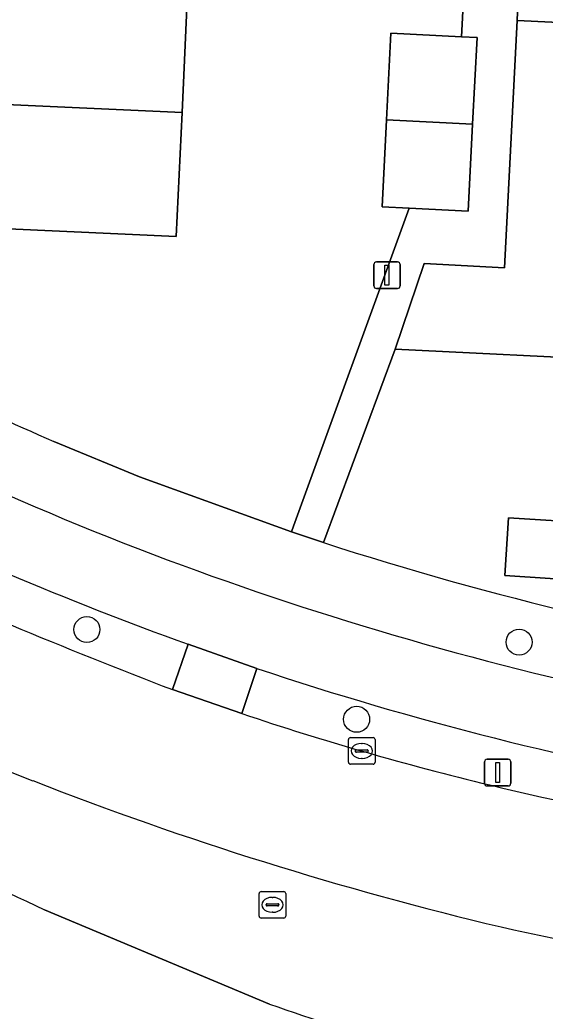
# Model space of a CAD drawing. Extents: x 162989 to 165008, y 383432 to 384338.
# Drawn here: x 164466.5 to 164486.26, y 383506.48 to 383543.79 of the extents above; entities that cross this region are included whole.
import ezdxf

# ---------------------------------------------------------------- set-up
doc = ezdxf.new("R2010")
doc.units = 0
for name, color, linetype in [('IMGEO_Boom', 7, 'Continuous'), ('IMGEO_Erf', 7, 'Continuous'), ('IMGEO_Fietspad_open', 7, 'Continuous'), ('IMGEO_Groenvoorziening', 7, 'Continuous'), ('IMGEO_Kolk', 7, 'Continuous'), ('IMGEO_Lichtmast', 7, 'Continuous'), ('IMGEO_Pand', 7, 'Continuous'), ('IMGEO_Rijbaan_lokaal_open', 7, 'Continuous'), ('IMGEO_Rioolput', 7, 'Continuous'), ('IMGEO_Verkeerseiland_open', 7, 'Continuous'), ('IMGEO_Voetpad_open', 7, 'Continuous')]:
    doc.layers.add(name, color=color, linetype=linetype)

msp = doc.modelspace()

# ---------------------------------------------------------------- linework, layer by layer
at = {"layer": 'IMGEO_Boom'}
for centre in [(164469.025, 383520.847), (164485.284, 383520.372), (164479.172, 383517.468)]:
    msp.add_circle(centre, 0.489, dxfattribs=at)
at = {"layer": 'IMGEO_Erf'}
for points in [[(164467.786, 383527.926), (164471.004, 383526.588), (164476.724, 383524.524), (164476.8, 383524.732), (164481.15, 383536.706), (164480.131, 383536.758), (164480.298, 383540.025), (164480.464, 383543.291), (164483.115, 383543.156), (164484.342, 383566.747)], [(164472.812, 383544.824), (164472.603, 383540.307), (164472.387, 383535.638), (164466.07, 383535.931), (164465.965, 383533.672), (164459.278, 383533.982), (164459.494, 383538.654), (164459.704, 383543.178), (164459.84, 383546.125)], [(164525.708, 383534.039), (164521.183, 383534.27), (164516.658, 383534.5), (164512.182, 383534.728), (164512.007, 383531.3), (164511.823, 383531.309), (164507.433, 383531.533), (164502.907, 383531.764), (164500, 383531.912), (164498.382, 383531.994), (164493.857, 383532.224), (164492.282, 383532.304), (164492.209, 383530.831), (164489.256, 383530.976), (164480.622, 383531.4), (164477.932, 383524.118)]]:
    msp.add_lwpolyline(points, dxfattribs=at)
for points in [[(164512.648, 383550.77), (164512.533, 383547.48), (164500, 383548.021), (164485.409, 383548.65), (164485.215, 383543.771), (164489.897, 383543.537), (164494.422, 383543.311), (164498.947, 383543.085), (164500, 383543.032), (164503.473, 383542.858), (164507.999, 383542.632), (164512.251, 383542.419), (164512.425, 383545.833), (164512.563, 383545.826), (164517.223, 383545.589), (164521.748, 383545.358), (164526.273, 383545.128), (164530.649, 383544.905), (164530.906, 383549.948)], [(164487.969, 383522.672), (164484.748, 383522.879), (164484.888, 383525.054), (164488.109, 383524.847)]]:
    msp.add_lwpolyline(points, close=True, dxfattribs=at)
for centre, radius, start, end in [((164516.931, 383641.455), 123.71, 241.87869, 246.59279), ((164515.888, 383641.084), 122.971, 252.02138, 261.3416)]:
    msp.add_arc(centre, radius, start, end, dxfattribs=at)
at = {"layer": 'IMGEO_Fietspad_open'}
msp.add_lwpolyline([(164472.832, 383520.293), (164475.414, 383519.386)], dxfattribs=at)
for centre, radius, start, end in [((164514.283, 383636.128), 120.309, 243.49407, 252.56886), ((164517.043, 383642.987), 130.417, 243.7691, 250.18425), ((164516.002, 383641.528), 125.976, 252.55873, 261.41717), ((164514.674, 383636.728), 123.736, 251.50092, 260.11867)]:
    msp.add_arc(centre, radius, start, end, dxfattribs=at)
at = {"layer": 'IMGEO_Groenvoorziening'}
for points in [[(164472.244, 383518.587), (164472.832, 383520.293)], [(164475.414, 383519.386), (164474.856, 383517.684)]]:
    msp.add_lwpolyline(points, dxfattribs=at)
for centre, radius, start, end in [((164517.043, 383642.987), 130.417, 243.7691, 250.18425), ((164551.377, 383725.018), 221.079, 245.63099, 249.02632), ((164514.674, 383636.728), 123.736, 251.50092, 260.11867), ((164510.138, 383622.615), 110.704, 251.41515, 256.4377), ((164521.742, 383672.617), 162.033, 256.5953, 262.28873), ((164510.46, 383602.408), 106.705, 241.65404, 253.68407)]:
    msp.add_arc(centre, radius, start, end, dxfattribs=at)
at = {"layer": 'IMGEO_Kolk'}
for p, q in [((164478.864, 383515.852), (164478.864, 383516.704)), ((164478.939, 383516.778), (164479.791, 383516.778)), ((164479.865, 383516.704), (164479.865, 383515.852)), ((164479.166, 383516.321), (164479.564, 383516.321)), ((164479.352, 383516.558), (164479.377, 383516.558)), ((164479.123, 383516.272), (164479.123, 383516.284)), ((164479.561, 383516.235), (164479.163, 383516.235)), ((164479.375, 383515.998), (164479.35, 383515.998)), ((164479.607, 383516.284), (164479.607, 383516.272)), ((164479.791, 383515.778), (164478.939, 383515.778))]:
    msp.add_line(p, q, dxfattribs=at)
for points in [[(164478.864, 383515.852), (164478.864, 383516.704)], [(164478.939, 383516.778), (164479.791, 383516.778)], [(164479.865, 383516.704), (164479.865, 383515.852)], [(164479.791, 383515.778), (164478.939, 383515.778)]]:
    msp.add_lwpolyline(points, dxfattribs=at)
for centre, radius, start, end in [((164478.941, 383516.702), 0.0765, 91.552, 178.448), ((164478.941, 383516.702), 0.0765, 91.552, 178.448), ((164479.789, 383516.702), 0.0765, 1.552, 88.448), ((164479.789, 383516.702), 0.0765, 1.552, 88.448), ((164479.163, 383516.281), 0.0403, 85.8775, 175.7526), ((164479.568, 383516.283), 0.0386, 1.7309, 96.639), ((164479.16, 383516.271), 0.0366, 178.938, 274.7102), ((164479.564, 383516.278), 0.043, 264.8664, 352.4533), ((164478.941, 383515.854), 0.0765, 181.552, 268.448), ((164478.941, 383515.854), 0.0765, 181.552, 268.448), ((164479.789, 383515.854), 0.0765, 271.552, 358.448), ((164479.789, 383515.854), 0.0765, 271.552, 358.448)]:
    msp.add_arc(centre, radius, start, end, dxfattribs=at)
for centre, major_axis, ratio, start_param, end_param in [((164479.351, 383516.278), (-0.387, 0.002), 0.722429, 4.712389, 7.853982), ((164479.376, 383516.278), (-0.39, 0.002), 0.717154, 1.570796, 4.712389)]:
    msp.add_ellipse(centre, major_axis=major_axis, ratio=ratio, start_param=start_param, end_param=end_param, dxfattribs=at)
at = {"layer": 'IMGEO_Lichtmast'}
for p, q in [((164479.819, 383533.78), (164479.819, 383534.58)), ((164479.819, 383534.58), (164479.819, 383533.78)), ((164479.919, 383534.68), (164480.709, 383534.68)), ((164480.709, 383534.68), (164479.919, 383534.68)), ((164480.809, 383534.58), (164480.809, 383533.78)), ((164480.809, 383533.78), (164480.809, 383534.58)), ((164480.709, 383533.68), (164479.919, 383533.68)), ((164479.919, 383533.68), (164480.709, 383533.68)), ((164484.083, 383515.962), (164484.873, 383515.962)), ((164484.873, 383515.962), (164484.083, 383515.962)), ((164483.983, 383515.062), (164483.983, 383515.862)), ((164483.983, 383515.862), (164483.983, 383515.062)), ((164484.973, 383515.862), (164484.973, 383515.062)), ((164484.973, 383515.062), (164484.973, 383515.862)), ((164484.873, 383514.962), (164484.083, 383514.962)), ((164484.083, 383514.962), (164484.873, 383514.962))]:
    msp.add_line(p, q, dxfattribs=at)
for points in [[(164480.239, 383534.555), (164480.389, 383534.555), (164480.389, 383533.805), (164480.239, 383533.805), (164480.239, 383534.555)], [(164484.403, 383515.837), (164484.553, 383515.837), (164484.553, 383515.087), (164484.403, 383515.087), (164484.403, 383515.837)]]:
    msp.add_lwpolyline(points, dxfattribs=at)
for centre, start, end in [((164479.919, 383534.58), 90, 180), ((164479.919, 383534.58), 90, 180), ((164480.709, 383534.58), 0, 90), ((164480.709, 383534.58), 360, 90), ((164479.919, 383533.78), 180, 270), ((164479.919, 383533.78), 180, 270), ((164480.709, 383533.78), 270, 0), ((164480.709, 383533.78), 270, 0), ((164484.083, 383515.862), 90, 180), ((164484.083, 383515.862), 90, 180), ((164484.873, 383515.862), 0, 90), ((164484.873, 383515.862), 360, 90), ((164484.083, 383515.062), 180, 270), ((164484.083, 383515.062), 180, 270), ((164484.873, 383515.062), 270, 0), ((164484.873, 383515.062), 270, 0)]:
    msp.add_arc(centre, 0.1, start, end, dxfattribs=at)
at = {"layer": 'IMGEO_Pand'}
for points in [[(164459.704, 383543.178), (164459.494, 383538.654), (164465.882, 383538.358), (164465.987, 383540.611), (164472.603, 383540.307), (164472.812, 383544.824), (164466.197, 383545.128), (164466.093, 383542.882)], [(164489.897, 383543.537), (164485.215, 383543.771), (164484.74, 383534.464), (164481.715, 383534.619), (164480.622, 383531.4), (164489.256, 383530.976)], [(164480.298, 383540.025), (164483.536, 383539.86), (164483.702, 383543.126), (164483.115, 383543.156), (164480.464, 383543.291)], [(164459.494, 383538.654), (164459.278, 383533.982), (164465.965, 383533.672), (164466.07, 383535.931), (164472.387, 383535.638), (164472.603, 383540.307), (164465.987, 383540.611), (164465.882, 383538.358)], [(164480.298, 383540.025), (164480.131, 383536.758), (164481.15, 383536.706), (164483.37, 383536.593), (164483.536, 383539.86)], [(164484.748, 383522.879), (164487.969, 383522.672), (164488.109, 383524.847), (164484.888, 383525.054)]]:
    msp.add_lwpolyline(points, close=True, dxfattribs=at)
at = {"layer": 'IMGEO_Rijbaan_lokaal_open'}
for points in [[(164474.856, 383517.684), (164472.244, 383518.587)], [(164475.893, 383506.75), (164467.43, 383510.302)]]:
    msp.add_lwpolyline(points, dxfattribs=at)
for centre, radius, start, end in [((164551.377, 383725.018), 221.079, 245.63099, 249.02632), ((164512.551, 383631.282), 124.742, 240.149, 248.5771), ((164510.138, 383622.615), 110.704, 251.41515, 256.4377), ((164508.392, 383598.681), 97.41, 238.09958, 245.1333), ((164515.311, 383638.896), 132.838, 248.66828, 256.63848), ((164521.742, 383672.617), 162.033, 256.5953, 262.28873), ((164520.708, 383673.178), 167.461, 257.55254, 262.89661), ((164510.46, 383602.408), 106.705, 241.65404, 253.68407), ((164511.906, 383609.503), 108.881, 250.68525, 256.22795)]:
    msp.add_arc(centre, radius, start, end, dxfattribs=at)
at = {"layer": 'IMGEO_Rioolput'}
for p, q in [((164475.505, 383510.06), (164475.505, 383510.912)), ((164475.58, 383510.986), (164476.432, 383510.986)), ((164475.993, 383510.766), (164476.018, 383510.766)), ((164476.506, 383510.912), (164476.506, 383510.06)), ((164475.764, 383510.48), (164475.764, 383510.492)), ((164476.202, 383510.443), (164475.804, 383510.443)), ((164475.807, 383510.529), (164476.205, 383510.529)), ((164476.248, 383510.492), (164476.248, 383510.48)), ((164476.432, 383509.986), (164475.58, 383509.986)), ((164476.016, 383510.206), (164475.991, 383510.206))]:
    msp.add_line(p, q, dxfattribs=at)
for points in [[(164475.505, 383510.06), (164475.505, 383510.912)], [(164475.58, 383510.986), (164476.432, 383510.986)], [(164476.506, 383510.912), (164476.506, 383510.06)], [(164476.432, 383509.986), (164475.58, 383509.986)]]:
    msp.add_lwpolyline(points, dxfattribs=at)
for centre, radius, start, end in [((164475.582, 383510.91), 0.0765, 91.552, 178.448), ((164475.582, 383510.91), 0.0765, 91.552, 178.448), ((164476.43, 383510.91), 0.0765, 1.552, 88.448), ((164476.43, 383510.91), 0.0765, 1.552, 88.448), ((164475.804, 383510.489), 0.0403, 85.8775, 175.7526), ((164475.801, 383510.479), 0.0366, 178.938, 274.7102), ((164476.205, 383510.486), 0.043, 264.8664, 352.4533), ((164476.209, 383510.491), 0.0386, 1.7309, 96.639), ((164475.582, 383510.062), 0.0765, 181.552, 268.448), ((164475.582, 383510.062), 0.0765, 181.552, 268.448), ((164476.43, 383510.062), 0.0765, 271.552, 358.448), ((164476.43, 383510.062), 0.0765, 271.552, 358.448)]:
    msp.add_arc(centre, radius, start, end, dxfattribs=at)
for centre, major_axis, ratio, start_param, end_param in [((164475.992, 383510.486), (-0.387, 0.002), 0.722429, 4.712389, 7.853982), ((164476.017, 383510.486), (-0.39, 0.002), 0.717154, 1.570796, 4.712389)]:
    msp.add_ellipse(centre, major_axis=major_axis, ratio=ratio, start_param=start_param, end_param=end_param, dxfattribs=at)
at = {"layer": 'IMGEO_Verkeerseiland_open'}
msp.add_lwpolyline([(164467.43, 383510.302), (164475.893, 383506.75)], dxfattribs=at)
for centre, radius, start, end in [((164512.551, 383631.282), 124.742, 240.149, 248.5771), ((164508.392, 383598.681), 97.41, 238.09958, 245.1333), ((164515.311, 383638.896), 132.838, 248.66828, 256.63848), ((164520.708, 383673.178), 167.461, 257.55254, 262.89661), ((164511.906, 383609.503), 108.881, 250.68525, 256.22795)]:
    msp.add_arc(centre, radius, start, end, dxfattribs=at)
at = {"layer": 'IMGEO_Voetpad_open'}
for points in [[(164484.342, 383566.747), (164483.115, 383543.156), (164483.702, 383543.126), (164483.536, 383539.86), (164483.37, 383536.593), (164481.15, 383536.706), (164476.8, 383524.732), (164476.724, 383524.524), (164477.932, 383524.118), (164480.622, 383531.4), (164481.715, 383534.619), (164484.74, 383534.464), (164485.215, 383543.771), (164485.409, 383548.65)], [(164477.932, 383524.118), (164476.724, 383524.524), (164471.004, 383526.588), (164467.786, 383527.926)]]:
    msp.add_lwpolyline(points, dxfattribs=at)
msp.add_lwpolyline([(164472.832, 383520.293), (164472.244, 383518.587), (164474.856, 383517.684), (164475.414, 383519.386)], close=True, dxfattribs=at)
for centre, radius, start, end in [((164516.931, 383641.455), 123.71, 241.87869, 246.59279), ((164514.283, 383636.128), 120.309, 243.49407, 252.56886), ((164515.888, 383641.084), 122.971, 252.02138, 261.3416), ((164516.002, 383641.528), 125.976, 252.55873, 261.41717)]:
    msp.add_arc(centre, radius, start, end, dxfattribs=at)

doc.saveas('drawing.dxf')
